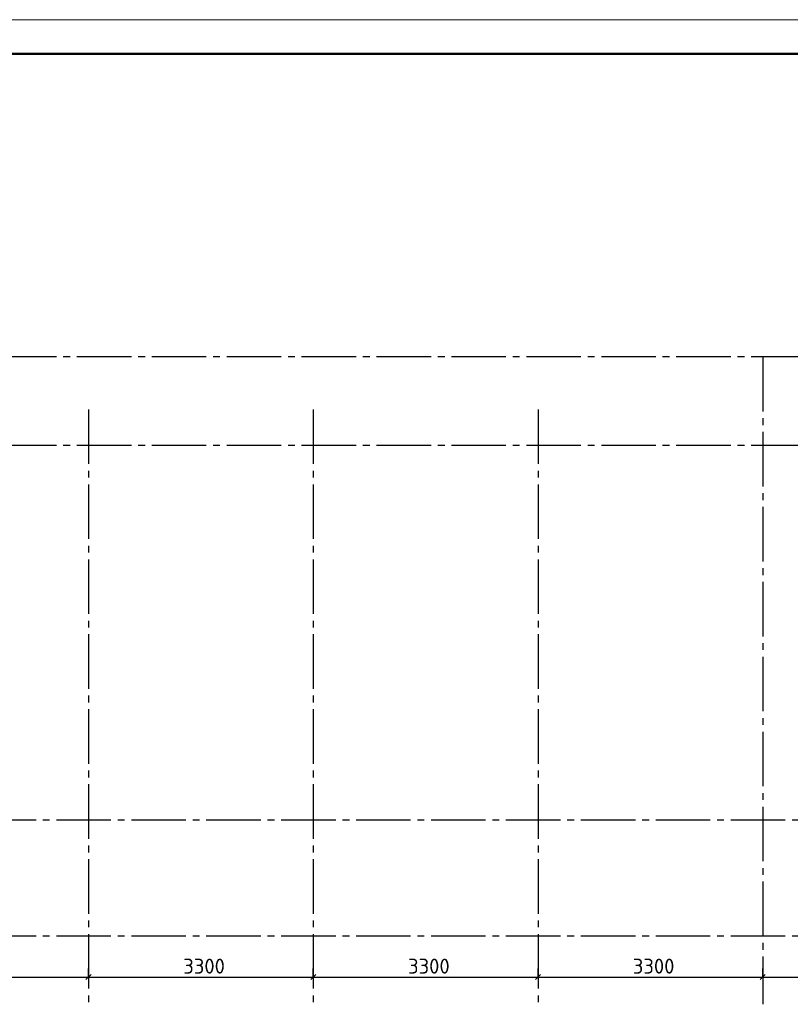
# Model space of a CAD drawing. Header units: millimetres. Extents: x 40580 to 1930067, y -240640 to 81020.
# Tile 527 of 656: x 1247935 to 1259250, y -224300 to -209850. Entities that reach past the tile are written whole.
import ezdxf

# ---------------------------------------------------------------- set-up
doc = ezdxf.new("R2010")
doc.units = ezdxf.units.MM
doc.linetypes.add('______5', pattern=[1100, 800, -100, 100, -100])
doc.linetypes.add('CENTER', pattern=[2, 1.25, -0.25, 0.25, -0.25])
doc.layers.add('Standard', color=7, linetype='Continuous', lineweight=25)
doc.layers.add('ОСИ', color=7, linetype='CENTER', lineweight=15)
doc.styles.add('ISOCPEUR', font='isocpeur.ttf')

msp = doc.modelspace()

# ---------------------------------------------------------------- linework, layer by layer
at = {"layer": 'Standard', "color": 251, "linetype": 'Continuous', "lineweight": -3, "true_color": 0x656565, "transparency": 33554687}
for p, q in [((1248945.4, -223899.7), (1248945.4, -223774.7)), ((1252245.4, -223899.7), (1252245.4, -223774.7)), ((1255545.4, -223899.7), (1255545.4, -223774.7)), ((1258845.4, -223899.7), (1258845.4, -223774.7)), ((1248945.4, -223899.7), (1248945.4, -224024.7)), ((1248945.4, -223899.7), (1248945.4, -223899.7)), ((1252245.4, -223899.7), (1252245.4, -224024.7)), ((1252245.4, -223899.7), (1252245.4, -223899.7)), ((1255545.4, -223899.7), (1255545.4, -224024.7)), ((1255545.4, -223899.7), (1255545.4, -223899.7)), ((1258845.4, -223899.7), (1258845.4, -224024.7)), ((1258845.4, -223899.7), (1258845.4, -223899.7))]:
    msp.add_line(p, q, dxfattribs=at)
at = {"layer": 'Standard', "color": 7, "linetype": 'Continuous', "lineweight": -3, "transparency": 33554687}
for p, q in [((1245645.4, -223899.7), (1248945.4, -223899.7)), ((1248945.4, -223899.7), (1252245.4, -223899.7)), ((1252245.4, -223899.7), (1255545.4, -223899.7)), ((1255545.4, -223899.7), (1258845.4, -223899.7)), ((1258845.4, -223899.7), (1262765.4, -223899.7))]:
    msp.add_line(p, q, dxfattribs=at)
at = {"layer": 'Standard', "color": 7, "linetype": 'Continuous', "lineweight": 25, "transparency": 33554687}
for p, q in [((1248907.9, -223937.2), (1248982.9, -223862.2)), ((1252207.9, -223937.2), (1252282.9, -223862.2)), ((1255507.9, -223937.2), (1255582.9, -223862.2)), ((1258807.9, -223937.2), (1258882.9, -223862.2))]:
    msp.add_line(p, q, dxfattribs=at)
at = {"layer": 'Standard', "color": 7, "linetype": 'Continuous', "lineweight": 13, "transparency": 33554687}
msp.add_lwpolyline([(1229613.9, -239549.7), (1271613.9, -239549.7), (1271613.9, -209849.7), (1229613.9, -209849.7), (1229613.9, -239549.7)], close=True, dxfattribs=at)
at = {"layer": 'Standard', "color": 7, "linetype": 'Continuous', "lineweight": 50, "transparency": 33554687}
msp.add_lwpolyline([(1231613.9, -210349.7), (1271113.9, -210349.7), (1271113.9, -239049.7), (1231613.9, -239049.7), (1231613.9, -210349.7)], close=True, dxfattribs=at)
at = {"layer": 'ОСИ', "color": 8, "linetype": '______5', "lineweight": -3, "transparency": 33554687}
for p, q in [((1267175.4, -214799.7), (1235315.4, -214799.7)), ((1258845.4, -214799.7), (1258845.4, -224299.7)), ((1248945.4, -215569.7), (1248945.4, -224299.7)), ((1252245.4, -215569.7), (1252245.4, -224299.7)), ((1255545.4, -215569.7), (1255545.4, -224299.7)), ((1267175.4, -216099.7), (1235315.4, -216099.7)), ((1267175.4, -216099.7), (1235315.4, -216099.7)), ((1266875.4, -221599.7), (1235315.4, -221599.7)), ((1266875.4, -223299.7), (1235315.4, -223299.7))]:
    msp.add_line(p, q, dxfattribs=at)

# ---------------------------------------------------------------- texts
at = {"layer": 'Standard', "color": 7, "linetype": 'Continuous', "lineweight": 25, "transparency": 33554687, "char_height": 220, "width": 641.47, "attachment_point": 7, "style": 'ISOCPEUR'}
for insert in [(1250337.3, -223849.7), (1253637.3, -223849.7), (1256937.3, -223849.7)]:
    msp.add_mtext('3300', dxfattribs=dict(at, insert=insert))

doc.saveas('drawing.dxf')
